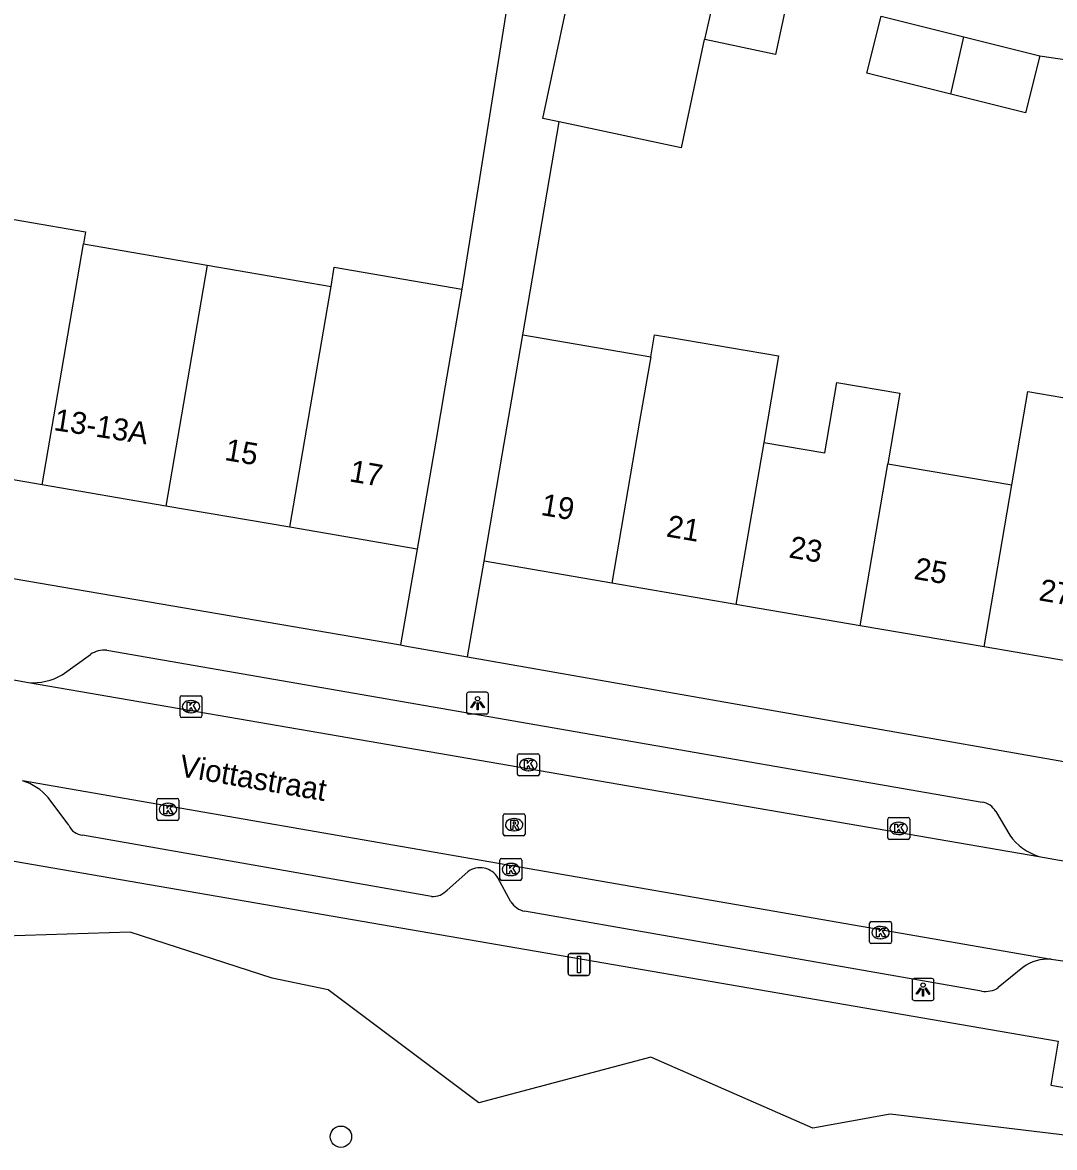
# Model space of a CAD drawing. Extents: x 159822 to 160765, y 380693 to 381634.
# Drawn here: x 160248.8 to 160295.9, y 380926.7 to 380978.1 of the extents above; entities that cross this region are included whole.
import ezdxf

# ---------------------------------------------------------------- set-up
doc = ezdxf.new("R2010")
doc.units = 0
for name, color, linetype in [('IMGEO_Boom', 7, 'Continuous'), ('IMGEO_Groenvoorziening', 7, 'Continuous'), ('IMGEO_Kolk', 7, 'Continuous'), ('IMGEO_Lichtpunt', 7, 'Continuous'), ('IMGEO_Openbare_ruimte_label', 7, 'Continuous'), ('IMGEO_Pand', 7, 'Continuous'), ('IMGEO_Pand_nummerreeks', 7, 'Continuous'), ('IMGEO_Rijbaan_lokaal_open', 7, 'Continuous'), ('IMGEO_Rioolput', 7, 'Continuous'), ('IMGEO_Verkeersbordpaal', 7, 'Continuous'), ('IMGEO_Voetpad_open', 7, 'Continuous')]:
    doc.layers.add(name, color=color, linetype=linetype)

msp = doc.modelspace()

# ---------------------------------------------------------------- linework, layer by layer
at = {"layer": 'IMGEO_Boom'}
msp.add_circle((160263.336, 380927.216), 0.489, dxfattribs=at)
at = {"layer": 'IMGEO_Groenvoorziening'}
msp.add_lwpolyline([(160309.637, 380925.697), (160288.396, 380928.25), (160284.875, 380927.602), (160277.485, 380930.839), (160269.636, 380928.766), (160262.757, 380933.92), (160260.195, 380934.445), (160253.725, 380936.55), (160245.08, 380936.281)], dxfattribs=at)
at = {"layer": 'IMGEO_Kolk'}
for p, q in [((160256.071, 380947.34), (160256.923, 380947.34)), ((160255.996, 380946.414), (160255.996, 380947.266)), ((160256.484, 380947.12), (160256.509, 380947.12)), ((160256.997, 380947.266), (160256.997, 380946.414)), ((160256.923, 380946.34), (160256.071, 380946.34)), ((160256.507, 380946.56), (160256.482, 380946.56)), ((160271.393, 380943.765), (160271.393, 380944.617)), ((160271.468, 380944.691), (160272.32, 380944.691)), ((160271.881, 380944.471), (160271.906, 380944.471)), ((160272.394, 380944.617), (160272.394, 380943.765)), ((160272.32, 380943.691), (160271.468, 380943.691)), ((160271.904, 380943.911), (160271.879, 380943.911)), ((160254.943, 380941.724), (160254.943, 380942.576)), ((160255.018, 380942.65), (160255.87, 380942.65)), ((160255.431, 380942.43), (160255.456, 380942.43)), ((160255.944, 380942.576), (160255.944, 380941.724)), ((160255.87, 380941.65), (160255.018, 380941.65)), ((160255.454, 380941.87), (160255.429, 380941.87)), ((160288.292, 380940.858), (160288.292, 380941.71)), ((160288.367, 380941.784), (160289.219, 380941.784)), ((160289.293, 380941.71), (160289.293, 380940.858)), ((160288.78, 380941.564), (160288.805, 380941.564)), ((160289.219, 380940.784), (160288.367, 380940.784)), ((160288.803, 380941.004), (160288.778, 380941.004)), ((160270.591, 380938.985), (160270.591, 380939.837)), ((160270.666, 380939.911), (160271.518, 380939.911)), ((160271.079, 380939.691), (160271.104, 380939.691)), ((160271.592, 380939.837), (160271.592, 380938.985)), ((160271.102, 380939.131), (160271.077, 380939.131)), ((160271.518, 380938.911), (160270.666, 380938.911)), ((160287.535, 380937.031), (160288.387, 380937.031)), ((160287.46, 380936.105), (160287.46, 380936.957)), ((160287.948, 380936.811), (160287.973, 380936.811)), ((160288.461, 380936.957), (160288.461, 380936.105)), ((160288.387, 380936.031), (160287.535, 380936.031)), ((160287.971, 380936.251), (160287.946, 380936.251))]:
    msp.add_line(p, q, dxfattribs=at)
for points in [[(160256.071, 380947.34), (160256.923, 380947.34)], [(160255.996, 380946.414), (160255.996, 380947.266)], [(160256.317, 380947.04), (160256.44, 380947.04), (160256.44, 380946.889), (160256.57, 380947.04), (160256.734, 380947.04), (160256.588, 380946.889), (160256.741, 380946.64), (160256.589, 380946.64), (160256.504, 380946.804), (160256.44, 380946.737), (160256.44, 380946.64), (160256.317, 380946.64), (160256.317, 380947.04)], [(160256.997, 380947.266), (160256.997, 380946.414)], [(160256.923, 380946.34), (160256.071, 380946.34)], [(160271.393, 380943.765), (160271.393, 380944.617)], [(160271.468, 380944.691), (160272.32, 380944.691)], [(160271.714, 380944.391), (160271.837, 380944.391), (160271.837, 380944.24), (160271.967, 380944.391), (160272.131, 380944.391), (160271.985, 380944.24), (160272.138, 380943.991), (160271.986, 380943.991), (160271.901, 380944.155), (160271.837, 380944.088), (160271.837, 380943.991), (160271.714, 380943.991), (160271.714, 380944.391)], [(160272.394, 380944.617), (160272.394, 380943.765)], [(160272.32, 380943.691), (160271.468, 380943.691)], [(160254.943, 380941.724), (160254.943, 380942.576)], [(160255.018, 380942.65), (160255.87, 380942.65)], [(160255.264, 380942.35), (160255.387, 380942.35), (160255.387, 380942.199), (160255.517, 380942.35), (160255.681, 380942.35), (160255.535, 380942.199), (160255.688, 380941.95), (160255.536, 380941.95), (160255.451, 380942.114), (160255.387, 380942.047), (160255.387, 380941.95), (160255.264, 380941.95), (160255.264, 380942.35)], [(160255.944, 380942.576), (160255.944, 380941.724)], [(160255.87, 380941.65), (160255.018, 380941.65)], [(160288.292, 380940.858), (160288.292, 380941.71)], [(160288.367, 380941.784), (160289.219, 380941.784)], [(160289.293, 380941.71), (160289.293, 380940.858)], [(160288.613, 380941.484), (160288.736, 380941.484), (160288.736, 380941.333), (160288.866, 380941.484), (160289.03, 380941.484), (160288.884, 380941.333), (160289.037, 380941.084), (160288.885, 380941.084), (160288.8, 380941.248), (160288.736, 380941.181), (160288.736, 380941.084), (160288.613, 380941.084), (160288.613, 380941.484)], [(160289.219, 380940.784), (160288.367, 380940.784)], [(160270.591, 380938.985), (160270.591, 380939.837)], [(160270.666, 380939.911), (160271.518, 380939.911)], [(160270.912, 380939.611), (160271.035, 380939.611), (160271.035, 380939.46), (160271.165, 380939.611), (160271.329, 380939.611), (160271.183, 380939.46), (160271.336, 380939.211), (160271.184, 380939.211), (160271.099, 380939.375), (160271.035, 380939.308), (160271.035, 380939.211), (160270.912, 380939.211), (160270.912, 380939.611)], [(160271.592, 380939.837), (160271.592, 380938.985)], [(160271.518, 380938.911), (160270.666, 380938.911)], [(160287.535, 380937.031), (160288.387, 380937.031)], [(160287.46, 380936.105), (160287.46, 380936.957)], [(160287.781, 380936.731), (160287.904, 380936.731), (160287.904, 380936.58), (160288.034, 380936.731), (160288.198, 380936.731), (160288.052, 380936.58), (160288.205, 380936.331), (160288.053, 380936.331), (160287.968, 380936.495), (160287.904, 380936.428), (160287.904, 380936.331), (160287.781, 380936.331), (160287.781, 380936.731)], [(160288.461, 380936.957), (160288.461, 380936.105)], [(160288.387, 380936.031), (160287.535, 380936.031)]]:
    msp.add_lwpolyline(points, dxfattribs=at)
for centre, start, end in [((160256.073, 380947.264), 91.552, 178.448), ((160256.073, 380947.264), 91.552, 178.448), ((160256.921, 380947.264), 1.552, 88.448), ((160256.921, 380947.264), 1.552, 88.448), ((160256.073, 380946.416), 181.552, 268.448), ((160256.073, 380946.416), 181.552, 268.448), ((160256.921, 380946.416), 271.552, 358.448), ((160256.921, 380946.416), 271.552, 358.448), ((160271.47, 380944.615), 91.552, 178.448), ((160271.47, 380944.615), 91.552, 178.448), ((160272.318, 380944.615), 1.552, 88.448), ((160272.318, 380944.615), 1.552, 88.448), ((160271.47, 380943.767), 181.552, 268.448), ((160271.47, 380943.767), 181.552, 268.448), ((160272.318, 380943.767), 271.552, 358.448), ((160272.318, 380943.767), 271.552, 358.448), ((160255.02, 380942.574), 91.552, 178.448), ((160255.02, 380942.574), 91.552, 178.448), ((160255.868, 380942.574), 1.552, 88.448), ((160255.868, 380942.574), 1.552, 88.448), ((160255.02, 380941.726), 181.552, 268.448), ((160255.02, 380941.726), 181.552, 268.448), ((160255.868, 380941.726), 271.552, 358.448), ((160255.868, 380941.726), 271.552, 358.448), ((160288.369, 380941.708), 91.552, 178.448), ((160288.369, 380941.708), 91.552, 178.448), ((160289.217, 380941.708), 1.552, 88.448), ((160289.217, 380941.708), 1.552, 88.448), ((160288.369, 380940.86), 181.552, 268.448), ((160288.369, 380940.86), 181.552, 268.448), ((160289.217, 380940.86), 271.552, 358.448), ((160289.217, 380940.86), 271.552, 358.448), ((160270.668, 380939.835), 91.552, 178.448), ((160270.668, 380939.835), 91.552, 178.448), ((160271.516, 380939.835), 1.552, 88.448), ((160271.516, 380939.835), 1.552, 88.448), ((160270.668, 380938.987), 181.552, 268.448), ((160270.668, 380938.987), 181.552, 268.448), ((160271.516, 380938.987), 271.552, 358.448), ((160271.516, 380938.987), 271.552, 358.448), ((160287.537, 380936.955), 91.552, 178.448), ((160287.537, 380936.955), 91.552, 178.448), ((160288.385, 380936.955), 1.552, 88.448), ((160288.385, 380936.955), 1.552, 88.448), ((160287.537, 380936.107), 181.552, 268.448), ((160287.537, 380936.107), 181.552, 268.448), ((160288.385, 380936.107), 271.552, 358.448), ((160288.385, 380936.107), 271.552, 358.448)]:
    msp.add_arc(centre, 0.0765, start, end, dxfattribs=at)
for centre, major_axis, ratio, start_param, end_param in [((160256.483, 380946.84), (-0.387, 0.002), 0.722429, 4.712389, 7.853982), ((160256.508, 380946.84), (-0.39, 0.002), 0.717154, 1.570796, 4.712389), ((160271.88, 380944.191), (-0.387, 0.002), 0.722429, 4.712389, 7.853982), ((160271.905, 380944.191), (-0.39, 0.002), 0.717154, 1.570796, 4.712389), ((160255.43, 380942.15), (-0.387, 0.002), 0.722429, 4.712389, 7.853982), ((160255.455, 380942.15), (-0.39, 0.002), 0.717154, 1.570796, 4.712389), ((160288.779, 380941.284), (-0.387, 0.002), 0.722429, 4.712389, 7.853982), ((160288.804, 380941.284), (-0.39, 0.002), 0.717154, 1.570796, 4.712389), ((160271.078, 380939.411), (-0.387, 0.002), 0.722429, 4.712389, 7.853982), ((160271.103, 380939.411), (-0.39, 0.002), 0.717154, 1.570796, 4.712389), ((160287.947, 380936.531), (-0.387, 0.002), 0.722429, 4.712389, 7.853982), ((160287.972, 380936.531), (-0.39, 0.002), 0.717154, 1.570796, 4.712389)]:
    msp.add_ellipse(centre, major_axis=major_axis, ratio=ratio, start_param=start_param, end_param=end_param, dxfattribs=at)
at = {"layer": 'IMGEO_Lichtpunt'}
for p, q in [((160269.072, 380947.406), (160269.072, 380946.599)), ((160269.072, 380947.406), (160269.072, 380946.599)), ((160269.974, 380947.501), (160269.166, 380947.501)), ((160269.974, 380947.501), (160269.166, 380947.501)), ((160270.068, 380946.599), (160270.068, 380947.406)), ((160270.068, 380946.599), (160270.068, 380947.406)), ((160269.166, 380946.505), (160269.974, 380946.505)), ((160269.166, 380946.505), (160269.974, 380946.505)), ((160289.405, 380934.34), (160289.405, 380933.533)), ((160289.405, 380934.34), (160289.405, 380933.533)), ((160290.307, 380934.435), (160289.499, 380934.435)), ((160290.307, 380934.435), (160289.499, 380934.435)), ((160290.401, 380933.533), (160290.401, 380934.34)), ((160290.401, 380933.533), (160290.401, 380934.34)), ((160289.499, 380933.439), (160290.307, 380933.439)), ((160289.499, 380933.439), (160290.307, 380933.439))]:
    msp.add_line(p, q, dxfattribs=at)
for points in [[(160269.446, 380947.07), (160269.485, 380947.042), (160269.297, 380946.78), (160269.259, 380946.807), (160269.446, 380947.07)], [(160269.548, 380947.022), (160269.595, 380947.022), (160269.595, 380946.7), (160269.548, 380946.7), (160269.548, 380947.022)], [(160269.658, 380947.042), (160269.696, 380947.069), (160269.883, 380946.807), (160269.844, 380946.779), (160269.658, 380947.042)], [(160289.779, 380934.004), (160289.818, 380933.976), (160289.63, 380933.714), (160289.592, 380933.741), (160289.779, 380934.004)], [(160289.881, 380933.956), (160289.928, 380933.956), (160289.928, 380933.634), (160289.881, 380933.634), (160289.881, 380933.956)], [(160289.991, 380933.976), (160290.029, 380934.003), (160290.216, 380933.741), (160290.177, 380933.713), (160289.991, 380933.976)]]:
    msp.add_lwpolyline(points, dxfattribs=at)
for centre in [(160269.571, 380947.204), (160289.904, 380934.138)]:
    msp.add_circle(centre, 0.0994, dxfattribs=at)
for centre, start, end in [((160269.166, 380947.406), 90, 180), ((160269.166, 380947.406), 90, 180), ((160269.974, 380947.406), 0, 90), ((160269.974, 380947.406), 0, 90), ((160269.166, 380946.599), 180, 270), ((160269.166, 380946.599), 180, 270), ((160269.974, 380946.599), 270, 0), ((160269.974, 380946.599), 270, 360), ((160289.499, 380934.34), 90, 180), ((160289.499, 380934.34), 90, 180), ((160290.307, 380934.34), 0, 90), ((160290.307, 380934.34), 0, 90), ((160289.499, 380933.533), 180, 270), ((160289.499, 380933.533), 180, 270), ((160290.307, 380933.533), 270, 0), ((160290.307, 380933.533), 270, 360)]:
    msp.add_arc(centre, 0.0946, start, end, dxfattribs=at)
at = {"layer": 'IMGEO_Pand'}
for points in [[(160273.304, 380973.519), (160272.558, 380973.677), (160274.181, 380981.325), (160280.55, 380979.973)], [(160279.949, 380977.278), (160280.55, 380979.973)], [(160283.744, 380979.295), (160283.17, 380976.594), (160279.949, 380977.278)], [(160291.173, 380974.789), (160287.343, 380975.746), (160287.993, 380978.348)], [(160287.993, 380978.348), (160291.756, 380977.407)], [(160279.949, 380977.278), (160279.91, 380977.286), (160278.861, 380972.34), (160273.304, 380973.519)], [(160291.173, 380974.789), (160291.756, 380977.407)], [(160291.756, 380977.407), (160295.224, 380976.54)], [(160295.224, 380976.54), (160294.574, 380973.939), (160291.173, 380974.789)], [(160246.035, 380969.477), (160251.683, 380968.51), (160251.587, 380967.953)], [(160249.704, 380956.962), (160251.587, 380967.953)], [(160251.587, 380967.953), (160257.236, 380966.985)], [(160257.236, 380966.985), (160255.353, 380955.994)], [(160257.236, 380966.985), (160262.885, 380966.018)], [(160262.885, 380966.018), (160263.035, 380966.893), (160268.856, 380965.896)], [(160261.002, 380955.026), (160262.885, 380966.018)], [(160268.856, 380965.896), (160268.1, 380961.485), (160267.667, 380958.958), (160266.823, 380954.029)], [(160269.871, 380953.472), (160270.715, 380958.401), (160271.137, 380960.865), (160271.64, 380963.8)], [(160271.64, 380963.8), (160277.473, 380962.801)], [(160277.473, 380962.801), (160277.646, 380963.812), (160277.741, 380963.796), (160278.304, 380963.7), (160283.305, 380962.843), (160282.629, 380958.896)], [(160277.473, 380962.801), (160276.97, 380959.866), (160275.703, 380952.473)], [(160282.629, 380958.896), (160285.42, 380958.418), (160285.97, 380961.633), (160288.841, 380961.141), (160288.291, 380957.926)], [(160293.952, 380956.956), (160294.682, 380961.218), (160297.347, 380960.761), (160297.145, 380959.577), (160300.138, 380959.065)], [(160282.629, 380958.896), (160281.363, 380951.503)], [(160249.704, 380956.962), (160244.056, 380957.929)], [(160287.025, 380950.533), (160288.291, 380957.926)], [(160288.291, 380957.926), (160293.952, 380956.956)], [(160255.353, 380955.994), (160249.704, 380956.962)], [(160292.685, 380949.563), (160293.952, 380956.956)], [(160261.002, 380955.026), (160255.353, 380955.994)], [(160266.823, 380954.029), (160261.002, 380955.026)], [(160275.703, 380952.473), (160269.871, 380953.472)], [(160281.363, 380951.503), (160275.703, 380952.473)], [(160287.025, 380950.533), (160281.363, 380951.503)], [(160292.685, 380949.563), (160287.025, 380950.533)], [(160298.345, 380948.593), (160292.685, 380949.563)]]:
    msp.add_lwpolyline(points, dxfattribs=at)
at = {"layer": 'IMGEO_Rijbaan_lokaal_open'}
for points in [[(160248.159, 380948.112), (160249.08, 380947.944)], [(160249.08, 380947.944), (160295.192, 380940.007)], [(160295.746, 380935.31), (160248.807, 380943.455)], [(160295.192, 380940.007), (160297.068, 380939.674)], [(160296.286, 380935.225), (160295.746, 380935.31)]]:
    msp.add_lwpolyline(points, dxfattribs=at)
at = {"layer": 'IMGEO_Rioolput'}
for p, q in [((160270.742, 380941.026), (160270.742, 380941.878)), ((160270.817, 380941.952), (160271.669, 380941.952)), ((160271.23, 380941.732), (160271.255, 380941.732)), ((160271.743, 380941.878), (160271.743, 380941.026)), ((160271.253, 380941.172), (160271.228, 380941.172)), ((160271.669, 380940.952), (160270.817, 380940.952))]:
    msp.add_line(p, q, dxfattribs=at)
for points in [[(160270.742, 380941.026), (160270.742, 380941.878)], [(160270.817, 380941.952), (160271.669, 380941.952)], [(160271.331, 380941.65), (160271.079, 380941.652), (160271.079, 380941.252)], [(160271.743, 380941.878), (160271.743, 380941.026)], [(160271.079, 380941.252), (160271.203, 380941.252), (160271.203, 380941.414), (160271.214, 380941.414)], [(160271.257, 380941.571), (160271.203, 380941.571), (160271.203, 380941.49)], [(160271.203, 380941.49), (160271.255, 380941.49)], [(160271.261, 380941.385), (160271.332, 380941.252), (160271.472, 380941.252), (160271.407, 380941.378)], [(160271.669, 380940.952), (160270.817, 380940.952)]]:
    msp.add_lwpolyline(points, dxfattribs=at)
for centre, radius, start, end in [((160270.819, 380941.876), 0.0765, 91.552, 178.448), ((160270.819, 380941.876), 0.0765, 91.552, 178.448), ((160271.33, 380941.54), 0.109, 350.3612, 89.416), ((160271.667, 380941.876), 0.0765, 1.552, 88.448), ((160271.667, 380941.876), 0.0765, 1.552, 88.448), ((160271.213, 380941.361), 0.0533, 26.0293, 88.6989), ((160271.239, 380941.679), 0.19, 274.7715, 282.9687), ((160271.263, 380941.475), 0.0964, 77.0061, 93.1865), ((160271.277, 380941.532), 0.0378, 276.6634, 79.6772), ((160271.328, 380941.54), 0.112, 277.5842, 350.9817), ((160271.312, 380941.325), 0.108, 29.5134, 73.7905), ((160270.819, 380941.028), 0.0765, 181.552, 268.448), ((160270.819, 380941.028), 0.0765, 181.552, 268.448), ((160271.667, 380941.028), 0.0765, 271.552, 358.448), ((160271.667, 380941.028), 0.0765, 271.552, 358.448)]:
    msp.add_arc(centre, radius, start, end, dxfattribs=at)
for centre, major_axis, ratio, start_param, end_param in [((160271.229, 380941.452), (-0.387, 0.002), 0.722429, 4.712389, 7.853982), ((160271.254, 380941.452), (-0.39, 0.002), 0.717154, 1.570796, 4.712389)]:
    msp.add_ellipse(centre, major_axis=major_axis, ratio=ratio, start_param=start_param, end_param=end_param, dxfattribs=at)
at = {"layer": 'IMGEO_Verkeersbordpaal'}
for p, q in [((160273.706, 380934.676), (160273.706, 380935.476)), ((160273.706, 380935.476), (160273.706, 380934.676)), ((160273.806, 380935.576), (160274.596, 380935.576)), ((160274.596, 380935.576), (160273.806, 380935.576)), ((160274.696, 380935.476), (160274.696, 380934.676)), ((160274.696, 380934.676), (160274.696, 380935.476)), ((160274.596, 380934.576), (160273.806, 380934.576)), ((160273.806, 380934.576), (160274.596, 380934.576))]:
    msp.add_line(p, q, dxfattribs=at)
msp.add_lwpolyline([(160274.126, 380935.451), (160274.276, 380935.451), (160274.276, 380934.701), (160274.126, 380934.701), (160274.126, 380935.451)], dxfattribs=at)
for centre, start, end in [((160273.806, 380935.476), 90, 180), ((160273.806, 380935.476), 90, 180), ((160274.596, 380935.476), 0, 90), ((160274.596, 380935.476), 360, 90), ((160273.806, 380934.676), 180, 270), ((160273.806, 380934.676), 180, 270), ((160274.596, 380934.676), 270, 0), ((160274.596, 380934.676), 270, 0)]:
    msp.add_arc(centre, 0.1, start, end, dxfattribs=at)
at = {"layer": 'IMGEO_Voetpad_open'}
for points in [[(160271.419, 380982.019), (160268.856, 380965.896)], [(160295.224, 380976.54), (160297.603, 380976.181)], [(160271.64, 380963.8), (160273.304, 380973.519)], [(160214.889, 380958.416), (160266.054, 380949.656)], [(160266.823, 380954.029), (160266.054, 380949.656)], [(160269.106, 380949.12), (160269.871, 380953.472)], [(160252.654, 380949.412), (160292.599, 380942.481)], [(160266.054, 380949.656), (160266.258, 380949.621), (160269.106, 380949.12)], [(160250.618, 380948.29), (160251.903, 380949.223)], [(160269.106, 380949.12), (160314.702, 380941.107)], [(160250.916, 380941.426), (160249.982, 380942.691)], [(160293.223, 380942.06), (160293.86, 380940.98)], [(160267.465, 380938.184), (160251.552, 380940.973)], [(160245.08, 380936.281), (160245.764, 380940.242), (160296.074, 380931.574), (160295.728, 380929.57), (160296.704, 380929.402), (160297.05, 380931.405), (160318.367, 380927.753), (160321.072, 380928.98), (160335.923, 380926.722)], [(160269.122, 380939.306), (160268.19, 380938.469)], [(160271.086, 380937.932), (160270.504, 380939.026)], [(160292.574, 380933.858), (160271.717, 380937.501)], [(160294.46, 380934.942), (160293.332, 380934.018)]]:
    msp.add_lwpolyline(points, dxfattribs=at)
for centre, radius, start, end in [((160252.545, 380948.258), 1.159, 84.6139, 123.638), ((160249.304, 380950.541), 2.607, 265.0784, 300.2788), ((160248.034, 380940.981), 2.592, 41.2822, 72.653), ((160292.462, 380941.605), 0.886, 30.8595, 81.127), ((160251.631, 380941.756), 0.787, 204.8068, 264.2713), ((160295.926, 380942.41), 2.513, 214.6912, 253.014), ((160269.687, 380938.545), 0.948, 30.5094, 126.5838), ((160267.522, 380939.103), 0.921, 266.4339, 316.486), ((160271.953, 380938.524), 1.05, 214.3284, 257.0021), ((160295.579, 380933.462), 1.856, 84.8419, 127.0959), ((160292.747, 380934.914), 1.07, 260.6973, 303.141)]:
    msp.add_arc(centre, radius, start, end, dxfattribs=at)

# ---------------------------------------------------------------- texts
at = {"layer": 'IMGEO_Openbare_ruimte_label'}
msp.add_text('Viottastraat', height=1, rotation=350.274, dxfattribs=at).set_placement((160255.913, 380943.672))
at = {"layer": 'IMGEO_Pand_nummerreeks'}
for s, rotation, p in [('13-13A', 351.202, (160250.198, 380959.462)), ('15', 350.2783, (160257.994, 380958.099)), ('17', 350.2783, (160263.681, 380957.125)), ('19', 350.2769, (160272.424, 380955.592)), ('21', 350.2769, (160278.148, 380954.61)), ('23', 350.2769, (160283.741, 380953.652)), ('25', 350.2776, (160289.446, 380952.675)), ('27', 350.2769, (160295.149, 380951.698))]:
    msp.add_text(s, height=1, rotation=rotation, dxfattribs=at).set_placement(p)

doc.saveas('drawing.dxf')
